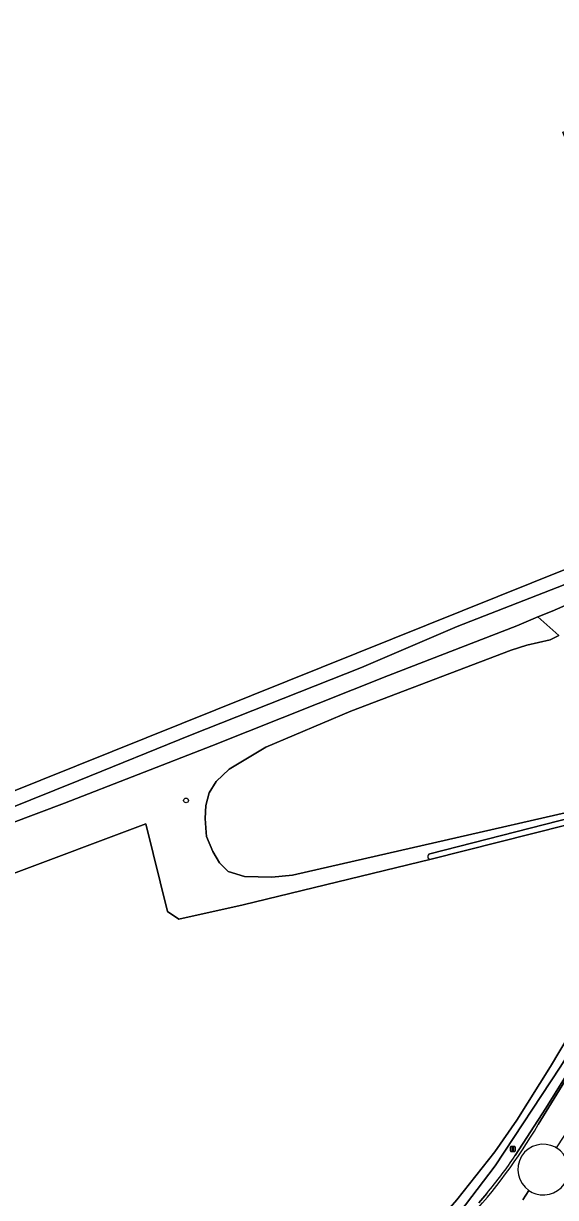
# Model space of a CAD drawing. Extents: x 164494 to 166241, y 382475 to 384495.
# Drawn here: x 165112.8 to 165222.6, y 383871.8 to 384114.4 of the extents above; entities that cross this region are included whole.
import ezdxf

# ---------------------------------------------------------------- set-up
doc = ezdxf.new("R2010")
doc.units = 0
for name, color, linetype in [('IMGEO_Berm_halfverhard', 7, 'Continuous'), ('IMGEO_Boom', 7, 'Continuous'), ('IMGEO_Bouwland', 7, 'Continuous'), ('IMGEO_Erf', 7, 'Continuous'), ('IMGEO_Grasland_agrarisch', 7, 'Continuous'), ('IMGEO_Grasland_overig', 7, 'Continuous'), ('IMGEO_Groenvoorziening', 7, 'Continuous'), ('IMGEO_Hek', 7, 'Continuous'), ('IMGEO_Lichtmast', 7, 'Continuous'), ('IMGEO_Loofbos', 7, 'Continuous'), ('IMGEO_Rijbaan_lokaal_gesloten', 7, 'Continuous'), ('IMGEO_Rijbaan_lokaal_open', 7, 'Continuous'), ('IMGEO_Waterloop', 7, 'Continuous')]:
    doc.layers.add(name, color=color, linetype=linetype)

msp = doc.modelspace()

# ---------------------------------------------------------------- linework, layer by layer
at = {"layer": 'IMGEO_Berm_halfverhard'}
for points in [[(165219, 383886.89), (165228.92, 383903.05), (165264.25, 383958.91), (165271.11, 383968.66)], [(165259.08, 383951.76), (165248.7, 383935.37), (165230.53, 383906.37), (165220.55, 383890.27), (165214.25, 383880.49)], [(165208.37, 383872.67), (165206.74, 383870.72)]]:
    msp.add_lwpolyline(points, dxfattribs=at)
for centre, radius, start, end in [((165124.54, 383941.84), 109.28, 317.0178, 329.8082), ((165143.55, 383927.59), 84.96, 319.7279, 326.3308)]:
    msp.add_arc(centre, radius, start, end, dxfattribs=at)
at = {"layer": 'IMGEO_Boom'}
msp.add_circle((165146.32, 383953.88), 0.489, dxfattribs=at)
at = {"layer": 'IMGEO_Bouwland'}
msp.add_lwpolyline([(165158.01, 383827.73), (165178.91, 383847.63), (165182.01, 383850.58), (165183.14, 383851.66), (165197.08, 383865.4), (165202.22, 383871.34), (165210.02, 383881.29), (165214.6, 383887.84), (165221.57, 383898.87), (165232.71, 383917.65), (165253.51, 383950.72), (165257.18, 383956.47), (165255.58, 383956.1), (165245.66, 383954.08), (165196.93, 383941.72), (165196.92, 383941.72), (165158.09, 383932.3), (165144.84, 383929.35), (165142.48, 383930.92), (165138.05, 383949.06), (165081.65, 383927.93)], dxfattribs=at)
at = {"layer": 'IMGEO_Erf'}
msp.add_lwpolyline([(165058.45, 383934.76), (165225.03, 384001.82), (165229.53, 384009.13), (165229.49, 384009.32), (165229.72, 384009.7), (165231.84, 384013.12), (165231.96, 384013.3), (165232.95, 384013.71), (165234.05, 384014.16), (165234.97, 384014.54), (165251.9, 384021.52), (165224.07, 384092.01), (165249.77, 384102.11), (165213.54, 384192.85), (165159.24, 384329.08), (165128.69, 384361.62), (165128.46, 384361.87), (165121.19, 384360.32), (165097.67, 384355.37)], dxfattribs=at)
at = {"layer": 'IMGEO_Grasland_agrarisch'}
msp.add_lwpolyline([(165239.23, 384000.56), (165221.91, 383993.03), (165218.96, 383991.81), (165223.26, 383988), (165221.45, 383987.08), (165216.66, 383985.96), (165213.41, 383984.97), (165180.35, 383972.35), (165162.8, 383964.89), (165155.2, 383960.35), (165152.54, 383957.77), (165151.11, 383955.45), (165150.39, 383952.86), (165150.24, 383950.13), (165150.46, 383947.25), (165150.54, 383946.46), (165151.82, 383943.34), (165153.24, 383940.97), (165154.99, 383939.21), (165158.41, 383938.16), (165164, 383938.01), (165168.29, 383938.41), (165259.17, 383959.23)], dxfattribs=at)
at = {"layer": 'IMGEO_Grasland_overig'}
msp.add_lwpolyline([(165078.87, 383939.77), (165124.21, 383957.98), (165147.25, 383967.37), (165182.5, 383981.38), (165202.31, 383989.86), (165222.9, 383997.86), (165234.77, 384002.57), (165239.21, 384004), (165229.72, 384009.7), (165229.49, 384009.32), (165229.53, 384009.13), (165225.03, 384001.82), (165058.45, 383934.76)], dxfattribs=at)
at = {"layer": 'IMGEO_Groenvoorziening'}
msp.add_lwpolyline([(165039.22, 383973.77), (165056.96, 383929.36), (165058.09, 383928.82), (165064.1, 383931.04), (165093.57, 383942.94), (165121.25, 383953.34), (165151.68, 383965.17), (165188.1, 383979.72), (165214.62, 383990), (165218.96, 383991.81), (165221.91, 383993.03), (165239.23, 384000.56), (165245.18, 383997.75), (165248.06, 383998.68), (165239.21, 384004), (165234.77, 384002.57), (165222.9, 383997.86), (165202.31, 383989.86), (165182.5, 383981.38), (165147.25, 383967.37), (165124.21, 383957.98), (165078.87, 383939.77), (165058.48, 383931), (165040.3, 383976.65)], close=True, dxfattribs=at)
for points in [[(165258.85, 383956.81), (165258.57, 383956.78), (165257.18, 383956.47), (165253.51, 383950.72), (165254.42, 383950.13), (165255.25, 383949.6), (165245.53, 383934.16), (165236.56, 383918.92), (165232.41, 383912.89), (165223.55, 383898.77), (165210.14, 383878.39), (165203.98, 383870.35), (165199.84, 383865.48), (165189.04, 383854.61), (165183.1, 383848.91), (165182.55, 383849.75), (165182.01, 383850.58), (165178.91, 383847.63), (165179.62, 383846.93), (165180.32, 383846.24), (165169.72, 383836.09), (165159.93, 383826.48)], [(165214.25, 383880.49), (165220.55, 383890.27), (165230.53, 383906.37), (165248.7, 383935.37), (165259.08, 383951.76)], [(165206.74, 383870.72), (165208.37, 383872.67)]]:
    msp.add_lwpolyline(points, dxfattribs=at)
msp.add_arc((165143.55, 383927.59), 84.96, 319.7279, 326.3308, dxfattribs=at)
at = {"layer": 'IMGEO_Hek'}
msp.add_lwpolyline([(165229.72, 384009.7), (165229.49, 384009.32), (165229.53, 384009.13), (165225.03, 384001.82), (165058.45, 383934.76), (165043.49, 383972.53), (165038.89, 383984.62)], dxfattribs=at)
at = {"layer": 'IMGEO_Lichtmast'}
for p, q in [((165213.28, 383881.45), (165213.28, 383882.25)), ((165213.28, 383882.25), (165213.28, 383881.45)), ((165213.38, 383882.35), (165214.17, 383882.35)), ((165214.17, 383882.35), (165213.38, 383882.35)), ((165214.17, 383881.35), (165213.38, 383881.35)), ((165213.38, 383881.35), (165214.17, 383881.35)), ((165214.27, 383882.25), (165214.27, 383881.45)), ((165214.27, 383881.45), (165214.27, 383882.25))]:
    msp.add_line(p, q, dxfattribs=at)
msp.add_lwpolyline([(165213.7, 383882.22), (165213.85, 383882.22), (165213.85, 383881.47), (165213.7, 383881.47), (165213.7, 383882.22)], dxfattribs=at)
for centre, start, end in [((165213.38, 383882.25), 90, 180), ((165213.38, 383882.25), 90, 180), ((165213.38, 383881.45), 180, 270), ((165213.38, 383881.45), 180, 270), ((165214.17, 383882.25), 0, 90), ((165214.17, 383882.25), 360, 90), ((165214.17, 383881.45), 270, 0), ((165214.17, 383881.45), 270, 0)]:
    msp.add_arc(centre, 0.1, start, end, dxfattribs=at)
at = {"layer": 'IMGEO_Loofbos'}
for points in [[(165259.17, 383959.23), (165168.29, 383938.41), (165164, 383938.01), (165158.41, 383938.16), (165154.99, 383939.21), (165153.24, 383940.97), (165151.82, 383943.34), (165150.54, 383946.46), (165150.46, 383947.25), (165150.24, 383950.13), (165150.39, 383952.86), (165151.11, 383955.45), (165152.54, 383957.77), (165155.2, 383960.35), (165162.8, 383964.89), (165180.35, 383972.35), (165213.41, 383984.97), (165216.66, 383985.96), (165221.45, 383987.08), (165223.26, 383988), (165218.96, 383991.81), (165214.62, 383990), (165188.1, 383979.72), (165151.68, 383965.17), (165121.25, 383953.34), (165093.57, 383942.94)], [(165196.64, 383942.87), (165253.15, 383957.29), (165258.61, 383958.31)], [(165081.65, 383927.93), (165138.05, 383949.06), (165142.48, 383930.92), (165144.84, 383929.35), (165158.09, 383932.3), (165196.92, 383941.72)]]:
    msp.add_lwpolyline(points, dxfattribs=at)
msp.add_arc((165196.79, 383942.3), 0.591, 104.3477, 282.9491, dxfattribs=at)
at = {"layer": 'IMGEO_Rijbaan_lokaal_gesloten'}
for points in [[(165271.11, 383968.66), (165264.25, 383958.91), (165228.92, 383903.05), (165219, 383886.89)], [(165222.57, 383882.21), (165222.81, 383882.07), (165225.96, 383886.89)], [(165217.08, 383873.29), (165215.8, 383871.33)], [(165215.8, 383871.33), (165217.08, 383873.29)]]:
    msp.add_lwpolyline(points, dxfattribs=at)
for centre, radius, start, end in [((165124.54, 383941.84), 109.28, 317.0178, 329.8082), ((165220.05, 383877.61), 5.24, 61.2931, 235.4209), ((165220.07, 383877.6), 5.24, 252.3301, 58.5342), ((165220.05, 383877.61), 5.25, 235.456, 252.5935)]:
    msp.add_arc(centre, radius, start, end, dxfattribs=at)
at = {"layer": 'IMGEO_Rijbaan_lokaal_open'}
msp.add_lwpolyline([(165222.81, 383882.07), (165222.57, 383882.21)], dxfattribs=at)
for centre, radius, start, end in [((165220.05, 383877.61), 5.24, 61.2931, 235.4209), ((165220.07, 383877.6), 5.24, 252.3301, 58.5342), ((165220.05, 383877.61), 5.25, 235.456, 252.5935)]:
    msp.add_arc(centre, radius, start, end, dxfattribs=at)
at = {"layer": 'IMGEO_Waterloop'}
for points in [[(165258.61, 383958.31), (165253.15, 383957.29), (165196.64, 383942.87)], [(165196.92, 383941.72), (165196.93, 383941.72), (165245.66, 383954.08), (165255.58, 383956.1), (165257.18, 383956.47), (165258.57, 383956.78), (165258.85, 383956.81)]]:
    msp.add_lwpolyline(points, dxfattribs=at)
msp.add_lwpolyline([(165245.53, 383934.16), (165255.25, 383949.6), (165254.42, 383950.13), (165253.51, 383950.72), (165232.71, 383917.65), (165221.57, 383898.87), (165214.6, 383887.84), (165210.02, 383881.29), (165202.22, 383871.34), (165197.08, 383865.4), (165183.14, 383851.66), (165182.01, 383850.58), (165182.55, 383849.75), (165183.1, 383848.91), (165189.04, 383854.61), (165199.84, 383865.48), (165203.98, 383870.35), (165210.14, 383878.39), (165223.55, 383898.77), (165232.41, 383912.89), (165236.56, 383918.92)], close=True, dxfattribs=at)
msp.add_arc((165196.79, 383942.3), 0.591, 104.3477, 282.9491, dxfattribs=at)

doc.saveas('drawing.dxf')
